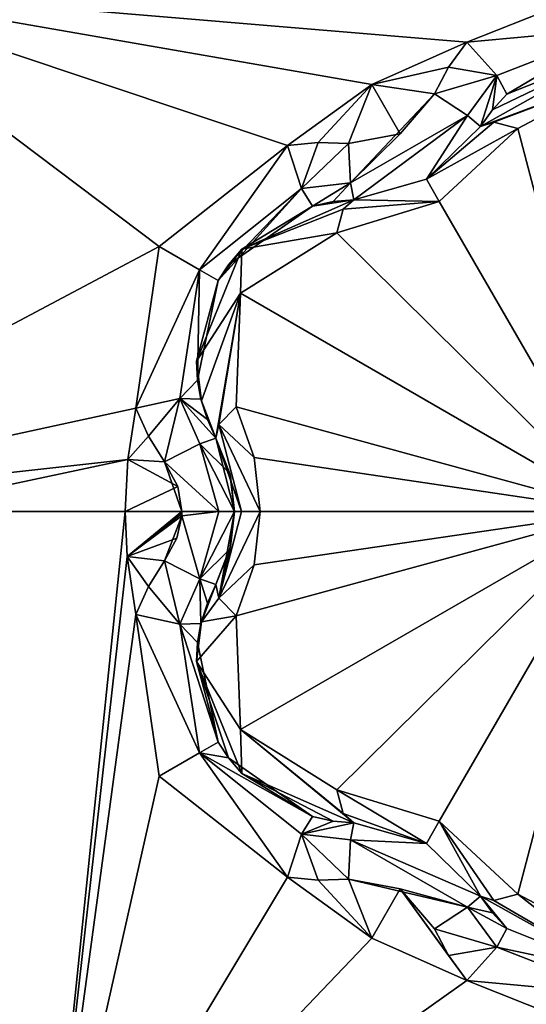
# Model space of a CAD drawing. Header units: metres. Extents: x -205 to 205, y -82 to 82.
# Tile 340 of 426: x 164.06 to 166.53, y -51.4 to -46.6. Entities that reach past the tile are written whole.
import ezdxf

# ---------------------------------------------------------------- set-up
doc = ezdxf.new("R2010")
doc.units = ezdxf.units.M
doc.layers.add('solid_PRT0003', color=7, linetype='CONTINUOUS')

msp = doc.modelspace()

# ---------------------------------------------------------------- linework, layer by layer
at = {"layer": 'solid_PRT0003'}
for points in [[(0, -75), (0, 75), (200, 75)], [(200, -75), (0, -75), (200, 75)], [(164.703217, -45.059738, 13.5), (154.40741, -43.5, 13.5), (162.428467, -49, 13.5)], [(168.588669, -47.217888, 18.393747), (167.74733, -44.397106, 17.260666), (165.104477, -44.726135, 17.260666)], [(168.179352, -46.919952, 18.393747), (165.104477, -44.726135, 17.260666), (167.716721, -46.714466, 18.393747)], [(166.97847, -46.419353, 18.335138), (167.716721, -46.714466, 18.393747), (165.104477, -44.726135, 17.260666)], [(168.588669, -47.217888, 18.393747), (165.104477, -44.726135, 17.260666), (168.179352, -46.919952, 18.393747)], [(162.22847, -49, 13.7), (162.22847, -49, 17.098219), (164.60347, -44.886383, 17.098219)], [(163.071854, -46.447323, 17.260666), (164.60347, -44.886383, 17.098219), (162.22847, -49, 17.098219)], [(164.60347, -44.886383, 13.7), (162.22847, -49, 13.7), (164.60347, -44.886383, 17.098219)], [(162.287048, -49, 13.558578), (162.22847, -49, 13.7), (164.60347, -44.886383, 13.7)], [(163.661133, -45.682663, 13.558578), (162.287048, -49, 13.558578), (164.60347, -44.886383, 13.7)], [(163.661133, -45.682663, 13.558578), (164.703217, -45.059738, 13.5), (162.428467, -49, 13.5)], [(112.783806, -45.809784, 1.5), (109.640572, -46.364033, 1.5), (200, -75, 1.5)], [(164.837662, -56.110996, 1.5), (112.783806, -45.809784, 1.5), (200, -75, 1.5)], [(164.837662, -56.110996, 1.5), (149.216187, -45.809784, 1.5), (112.783806, -45.809784, 1.5)], [(164.837662, -56.110996, 1.5), (152.359421, -46.364033, 1.5), (149.216187, -45.809784, 1.5)], [(109.640572, -46.364033, 1.5), (106.87645, -47.959885, 1.5), (200, -75, 1.5)], [(164.837662, -56.110996, 1.5), (155.12355, -47.959885, 1.5), (152.359421, -46.364033, 1.5)], [(166.97847, -46.419353, 18.335138), (163.071854, -46.447323, 17.260666), (166.240219, -46.714466, 18.393747)], [(166.97847, -46.645523, 18.301785), (166.97847, -46.419353, 18.335138), (166.240219, -46.714466, 18.393747)], [(164.743561, -47.709679, 18.33514), (163.071854, -46.447323, 17.260666), (162.311798, -49, 17.260666)], [(165.777527, -46.919994, 18.393747), (163.071854, -46.447323, 17.260666), (165.368271, -47.217888, 18.393747)], [(164.743561, -47.709679, 18.33514), (165.368271, -47.217888, 18.393747), (163.071854, -46.447323, 17.260666)], [(166.240219, -46.714466, 18.393747), (163.071854, -46.447323, 17.260666), (165.777527, -46.919994, 18.393747)], [(166.386871, -46.876709, 18.352715), (166.97847, -46.645523, 18.301785), (166.240219, -46.714466, 18.393747)], [(166.386871, -46.876709, 18.352715), (166.435623, -46.966999, 18.155281), (166.97847, -46.645523, 18.301785)], [(166.435623, -46.966999, 18.155281), (166.97847, -46.75, 18.098503), (166.97847, -46.645523, 18.301785)], [(166.152084, -46.835361, 18.416397), (166.240219, -46.714466, 18.393747), (165.777527, -46.919994, 18.393747)], [(166.386871, -46.876709, 18.352715), (166.240219, -46.714466, 18.393747), (166.152084, -46.835361, 18.416397)], [(166.307739, -47.124851, 18.184393), (166.307739, -47.124851, 16.770613), (166.977722, -46.75, 16.884211)], [(166.978424, -46.875008, 16.667706), (166.977722, -46.75, 16.884211), (166.307739, -47.124851, 16.770613)], [(166.365204, -47.043476, 18.172403), (166.307739, -47.124851, 18.184393), (166.977722, -46.75, 16.884211)], [(166.365204, -47.043476, 18.172403), (166.977722, -46.75, 16.884211), (166.435623, -46.966999, 18.155281)], [(166.977722, -46.75, 16.884211), (166.97847, -46.75, 18.098503), (166.435623, -46.966999, 18.155281)], [(166.082642, -46.966225, 18.432564), (166.152084, -46.835361, 18.416397), (165.777527, -46.919994, 18.393747)], [(166.386871, -46.876709, 18.352715), (166.152084, -46.835361, 18.416397), (166.082642, -46.966225, 18.432564)], [(166.2444, -47.070873, 18.369303), (166.386871, -46.876709, 18.352715), (166.082642, -46.966225, 18.432564)], [(166.2444, -47.070873, 18.369303), (166.307739, -47.124851, 18.184393), (166.386871, -46.876709, 18.352715)], [(166.978424, -46.875008, 16.667706), (166.307739, -47.124851, 16.770613), (166.372406, -47.103195, 16.639412)], [(166.365204, -47.043476, 18.172403), (166.386871, -46.876709, 18.352715), (166.307739, -47.124851, 18.184393)], [(166.365204, -47.043476, 18.172403), (166.435623, -46.966999, 18.155281), (166.386871, -46.876709, 18.352715)], [(166.978424, -46.875008, 16.667706), (166.372406, -47.103195, 16.639412), (166.488937, -47.134945, 16.554106)], [(166.97847, -49, 15.440842), (166.978424, -46.875008, 16.667706), (166.488937, -47.134945, 16.554106)], [(165.777527, -46.919994, 18.393747), (165.368271, -47.217888, 18.393747), (165.517014, -47.202007, 18.416395)], [(165.777527, -46.919994, 18.393747), (165.517014, -47.202007, 18.416395), (165.665085, -47.207306, 18.432564)], [(165.916199, -47.159744, 18.43961), (165.777527, -46.919994, 18.393747), (165.665085, -47.207306, 18.432564)], [(165.916199, -47.159744, 18.43961), (166.082642, -46.966225, 18.432564), (165.777527, -46.919994, 18.393747)], [(165.674835, -47.399712, 18.369303), (166.082642, -46.966225, 18.432564), (165.916199, -47.159744, 18.43961)], [(166.2444, -47.070873, 18.369303), (166.082642, -46.966225, 18.432564), (165.674835, -47.399712, 18.369303)], [(166.2444, -47.070873, 18.369303), (165.674835, -47.399712, 18.369303), (165.689911, -47.481556, 18.184393)], [(166.043976, -47.381359, 18.189688), (166.2444, -47.070873, 18.369303), (165.689911, -47.481556, 18.184393)], [(166.043961, -47.381367, 16.664257), (166.372406, -47.103195, 16.639412), (166.307739, -47.124851, 16.770613)], [(166.043961, -47.381367, 16.664257), (166.488937, -47.134945, 16.554106), (166.372406, -47.103195, 16.639412)], [(166.043976, -47.381359, 18.189688), (166.307739, -47.124851, 18.184393), (166.2444, -47.070873, 18.369303)], [(165.674835, -47.399712, 18.369303), (165.916199, -47.159744, 18.43961), (165.665085, -47.207306, 18.432564)], [(166.043961, -47.381367, 16.664257), (166.307739, -47.124851, 16.770613), (166.043976, -47.381359, 18.189688)], [(166.043961, -47.381367, 16.664257), (166.106461, -47.489616, 16.447762), (166.488937, -47.134945, 16.554106)], [(166.043976, -47.381359, 18.189688), (166.307739, -47.124851, 16.770613), (166.307739, -47.124851, 18.184393)], [(166.106461, -47.489616, 16.447762), (166.97847, -49, 15.440842), (166.488937, -47.134945, 16.554106)], [(165.43544, -47.426014, 18.352713), (165.517014, -47.202007, 18.416395), (165.368271, -47.217888, 18.393747)], [(165.43544, -47.426014, 18.352713), (165.665085, -47.207306, 18.432564), (165.517014, -47.202007, 18.416395)], [(165.674835, -47.399712, 18.369303), (165.665085, -47.207306, 18.432564), (165.43544, -47.426014, 18.352713)], [(164.939423, -47.822754, 18.301798), (165.368271, -47.217888, 18.393747), (164.743561, -47.709679, 18.33514)], [(164.939423, -47.822754, 18.301798), (165.43544, -47.426014, 18.352713), (165.368271, -47.217888, 18.393747)], [(165.674835, -47.399712, 18.369303), (165.43544, -47.426014, 18.352713), (165.489258, -47.513378, 18.155281)], [(165.590698, -47.490635, 18.172401), (165.674835, -47.399712, 18.369303), (165.489258, -47.513378, 18.155281)], [(165.590698, -47.490635, 18.172401), (165.689911, -47.481556, 18.184393), (165.674835, -47.399712, 18.369303)], [(166.043961, -47.381367, 16.664257), (166.043976, -47.381359, 18.189688), (165.689911, -47.481556, 18.184393)], [(165.689911, -47.481556, 16.770613), (166.106461, -47.489616, 16.447762), (166.043961, -47.381367, 16.664257)], [(165.689911, -47.481556, 16.770613), (166.043961, -47.381367, 16.664257), (165.689911, -47.481556, 18.184393)], [(164.939423, -47.822754, 18.301798), (165.029907, -47.875, 18.098503), (165.43544, -47.426014, 18.352713)], [(165.029907, -47.875, 18.098503), (165.080383, -47.798283, 18.099911), (165.43544, -47.426014, 18.352713)], [(165.080383, -47.798283, 18.099911), (165.489258, -47.513378, 18.155281), (165.43544, -47.426014, 18.352713)], [(165.14473, -47.722431, 16.877523), (165.689911, -47.481556, 16.770613), (165.489258, -47.513378, 18.155281)], [(165.14473, -47.722431, 16.877523), (165.638824, -47.526733, 16.639412), (165.689911, -47.481556, 16.770613)], [(165.689911, -47.481556, 16.770613), (165.590698, -47.490635, 18.172401), (165.489258, -47.513378, 18.155281)], [(165.689911, -47.481556, 16.770613), (165.689911, -47.481556, 18.184393), (165.590698, -47.490635, 18.172401)], [(166.106461, -47.489616, 16.447762), (165.608047, -47.643524, 16.554106), (166.97847, -49, 15.440842)], [(165.638824, -47.526733, 16.639412), (165.608047, -47.643524, 16.554106), (166.106461, -47.489616, 16.447762)], [(165.638824, -47.526733, 16.639412), (166.106461, -47.489616, 16.447762), (165.689911, -47.481556, 16.770613)], [(165.14473, -47.722431, 16.877523), (165.489258, -47.513378, 18.155281), (165.080383, -47.798283, 18.099911)], [(165.14473, -47.722431, 16.877523), (165.608047, -47.643524, 16.554106), (165.638824, -47.526733, 16.639412)], [(155.467133, -47.550419, 1.654846), (155.12355, -47.959885, 1.5), (165.181244, -55.70153, 1.654846)], [(155.467133, -47.550419, 1.654846), (165.181244, -55.70153, 1.654846), (163.384415, -53.804459, 1.946402)], [(165.608047, -47.643524, 16.554106), (165.138153, -47.93755, 16.667706), (166.97847, -49, 15.440842)], [(165.14473, -47.722431, 16.877523), (165.138153, -47.93755, 16.667706), (165.608047, -47.643524, 16.554106)], [(164.743561, -47.709679, 18.33514), (162.311798, -49, 17.260666), (164.63002, -48.496578, 18.393747)], [(164.939423, -47.822754, 18.301798), (164.743561, -47.709679, 18.33514), (164.63002, -48.496578, 18.393747)], [(165.14473, -47.722431, 16.877523), (164.924408, -48.268749, 16.853399), (165.138153, -47.93755, 16.667706)], [(165.14473, -47.722431, 16.877523), (165.029907, -47.875, 18.098503), (164.924408, -48.268749, 18.126162)], [(165.14473, -47.722431, 16.877523), (164.924408, -48.268749, 18.126162), (164.924408, -48.268749, 16.853399)], [(165.14473, -47.722431, 16.877523), (165.080383, -47.798283, 18.099911), (165.029907, -47.875, 18.098503)], [(164.939423, -47.822754, 18.301798), (164.63002, -48.496578, 18.393747), (164.843842, -48.450691, 18.352715)], [(164.929901, -48.361595, 18.139544), (164.939423, -47.822754, 18.301798), (164.843842, -48.450691, 18.352715)], [(164.929901, -48.361595, 18.139544), (165.029907, -47.875, 18.098503), (164.939423, -47.822754, 18.301798)], [(164.929901, -48.361595, 18.139544), (164.924408, -48.268749, 18.126162), (165.029907, -47.875, 18.098503)], [(106.87645, -47.959885, 1.5), (97.162331, -56.110996, 1.5), (200, -75, 1.5)], [(165.181244, -55.70153, 1.654846), (155.12355, -47.959885, 1.5), (164.837662, -56.110996, 1.5)], [(164.924408, -48.268749, 16.853399), (164.948212, -48.46093, 16.818302), (165.138153, -47.93755, 16.667706)], [(164.948212, -48.46093, 16.818302), (165.01918, -48.643291, 16.770613), (165.138153, -47.93755, 16.667706)], [(165.01918, -48.643291, 16.770613), (165.032761, -48.576466, 16.63941), (165.138153, -47.93755, 16.667706)], [(165.032761, -48.576466, 16.63941), (165.118515, -48.491421, 16.554106), (165.138153, -47.93755, 16.667706)], [(165.138153, -47.93755, 16.667706), (165.118515, -48.491421, 16.554106), (166.97847, -49, 15.440842)], [(164.924408, -48.268749, 16.853399), (164.929901, -48.361595, 18.139544), (164.946411, -48.453621, 18.155281)], [(164.924408, -48.268749, 16.853399), (164.946411, -48.453621, 18.155281), (164.948212, -48.46093, 16.818302)], [(164.924408, -48.268749, 16.853399), (164.924408, -48.268749, 18.126162), (164.929901, -48.361595, 18.139544)], [(164.929901, -48.361595, 18.139544), (164.843842, -48.450691, 18.352715), (164.946411, -48.453621, 18.155281)], [(164.843842, -48.450691, 18.352715), (164.63002, -48.496578, 18.393747), (164.690643, -48.633354, 18.416397)], [(164.843842, -48.450691, 18.352715), (164.690643, -48.633354, 18.416397), (164.769257, -48.758919, 18.432564)], [(164.843842, -48.450691, 18.352715), (164.769257, -48.758919, 18.432564), (164.940765, -48.671162, 18.369303)], [(164.843842, -48.450691, 18.352715), (164.940765, -48.671162, 18.369303), (165.01918, -48.643291, 18.184393)], [(164.977432, -48.552841, 18.172403), (164.843842, -48.450691, 18.352715), (165.01918, -48.643291, 18.184393)], [(164.977432, -48.552841, 18.172403), (164.946411, -48.453621, 18.155281), (164.843842, -48.450691, 18.352715)], [(164.948212, -48.46093, 16.818302), (164.946411, -48.453621, 18.155281), (164.977432, -48.552841, 18.172403)], [(164.63002, -48.496578, 18.393747), (162.311798, -49, 17.260666), (164.590042, -48.74688, 18.393747)], [(164.690643, -48.633354, 18.416397), (164.63002, -48.496578, 18.393747), (164.590042, -48.74688, 18.393747)], [(164.948212, -48.46093, 16.818302), (164.977432, -48.552841, 18.172403), (165.01918, -48.643291, 18.184393)], [(164.948212, -48.46093, 16.818302), (165.01918, -48.643291, 18.184393), (165.01918, -48.643291, 16.770613)], [(165.032761, -48.576466, 16.63941), (165.205719, -48.738422, 16.475424), (165.118515, -48.491421, 16.554106)], [(165.118515, -48.491421, 16.554106), (165.205719, -48.738422, 16.475424), (166.97847, -49, 15.440842)], [(165.142929, -49, 16.539265), (165.032761, -48.576466, 16.63941), (165.01918, -48.643291, 16.770613)], [(165.032761, -48.576466, 16.63941), (165.234436, -49, 16.44776), (165.205719, -48.738422, 16.475424)], [(165.142929, -49, 16.539265), (165.234436, -49, 16.44776), (165.032761, -48.576466, 16.63941)], [(164.769257, -48.758919, 18.432564), (164.690643, -48.633354, 18.416397), (164.590042, -48.74688, 18.393747)], [(165.086273, -48.815056, 18.188997), (165.01918, -48.643291, 18.184393), (164.940765, -48.671162, 18.369303)], [(165.01918, -48.643291, 16.770613), (165.01918, -48.643291, 18.184393), (165.086273, -48.815056, 18.188997)], [(165.089691, -48.829044, 16.688538), (165.01918, -48.643291, 16.770613), (165.086273, -48.815056, 18.188997)], [(165.109436, -49, 16.664267), (165.142929, -49, 16.539265), (165.01918, -48.643291, 16.770613)], [(165.089691, -48.829044, 16.688538), (165.109436, -49, 16.664267), (165.01918, -48.643291, 16.770613)], [(164.940765, -48.671162, 18.369303), (164.769257, -48.758919, 18.432564), (165.034149, -49, 18.36849)], [(164.940765, -48.671162, 18.369303), (165.034149, -49, 18.36849), (165.109436, -49, 18.189676)], [(165.086273, -48.815056, 18.188997), (164.940765, -48.671162, 18.369303), (165.109436, -49, 18.189676)], [(164.590042, -48.74688, 18.393747), (162.311798, -49, 17.260666), (163.399124, -49, 17.9174)], [(164.590042, -48.74688, 18.393747), (163.399124, -49, 17.9174), (164.576675, -49, 18.393753)], [(164.833069, -48.87944, 18.438765), (164.590042, -48.74688, 18.393747), (164.576675, -49, 18.393753)], [(164.833069, -48.87944, 18.438765), (164.769257, -48.758919, 18.432564), (164.590042, -48.74688, 18.393747)], [(165.205719, -48.738422, 16.475424), (165.234436, -49, 16.44776), (166.97847, -49, 15.440842)], [(164.853622, -49, 18.43961), (164.769257, -48.758919, 18.432564), (164.833069, -48.87944, 18.438765)], [(165.034149, -49, 18.36849), (164.769257, -48.758919, 18.432564), (164.853622, -49, 18.43961)], [(165.089691, -48.829044, 16.688538), (165.086273, -48.815056, 18.188997), (165.109436, -49, 18.189676)], [(165.089691, -48.829044, 16.688538), (165.109436, -49, 18.189676), (165.109436, -49, 16.664267)], [(164.853622, -49, 18.43961), (164.833069, -48.87944, 18.438765), (164.576675, -49, 18.393753)], [(164.603485, -53.113628, 13.7), (162.22847, -49, 17.098219), (162.22847, -49, 13.7)], [(164.603485, -53.113628, 17.098219), (162.250519, -49, 17.189507), (162.22847, -49, 17.098219)], [(164.603485, -53.113628, 13.7), (164.603485, -53.113628, 17.098219), (162.22847, -49, 17.098219)], [(163.661133, -52.317337, 13.558578), (164.603485, -53.113628, 13.7), (162.22847, -49, 13.7)], [(164.603485, -53.113628, 17.098219), (162.311798, -49, 17.260666), (162.250519, -49, 17.189507)], [(162.287048, -49, 13.558578), (162.428467, -49, 13.5), (164.703552, -52.940456, 13.5)], [(163.661133, -52.317337, 13.558578), (162.287048, -49, 13.558578), (164.703552, -52.940456, 13.5)], [(164.603485, -53.113628, 17.098219), (164.191071, -52.742756, 17.260666), (162.311798, -49, 17.260666)], [(163.399124, -49, 17.9174), (162.311798, -49, 17.260666), (164.191071, -52.742756, 17.260666)], [(164.703552, -52.940456, 13.5), (162.428467, -49, 13.5), (163.442932, -52.535534, 13.5)], [(164.576675, -49, 18.393753), (163.399124, -49, 17.9174), (164.191071, -52.742756, 17.260666)], [(164.586823, -49.22068, 18.393745), (164.576675, -49, 18.393753), (164.191071, -52.742756, 17.260666)], [(164.853622, -49, 18.43961), (164.576675, -49, 18.393753), (164.586823, -49.22068, 18.393745)], [(164.853455, -49.010685, 18.439604), (164.853622, -49, 18.43961), (164.586823, -49.22068, 18.393745)], [(164.852982, -49.021362, 18.439592), (164.853455, -49.010685, 18.439604), (164.586823, -49.22068, 18.393745)], [(164.829147, -49.131413, 18.43854), (164.852982, -49.021362, 18.439592), (164.586823, -49.22068, 18.393745)], [(164.769257, -49.241081, 18.432564), (164.852982, -49.021362, 18.439592), (164.829147, -49.131413, 18.43854)], [(164.94075, -49.328838, 18.369303), (164.852982, -49.021362, 18.439592), (164.769257, -49.241081, 18.432564)], [(164.852982, -49.021362, 18.439592), (164.853622, -49, 18.43961), (164.853455, -49.010685, 18.439604)], [(165.034149, -49, 18.36849), (164.853622, -49, 18.43961), (164.852982, -49.021362, 18.439592)], [(165.034149, -49, 18.36849), (164.852982, -49.021362, 18.439592), (164.94075, -49.328838, 18.369303)], [(165.109436, -49, 18.189676), (165.034149, -49, 18.36849), (164.94075, -49.328838, 18.369303)], [(165.086288, -49.184921, 18.188999), (165.109436, -49, 18.189676), (164.94075, -49.328838, 18.369303)], [(165.032761, -49.423534, 16.639412), (165.20575, -49.261433, 16.475393), (165.234436, -49, 16.44776)], [(165.032761, -49.423534, 16.639412), (165.234436, -49, 16.44776), (165.142929, -49, 16.539265)], [(165.032761, -49.423534, 16.639412), (165.142929, -49, 16.539265), (165.109436, -49, 16.664267)], [(165.089691, -49.170933, 16.68853), (165.032761, -49.423534, 16.639412), (165.109436, -49, 16.664267)], [(165.109436, -49, 16.664267), (165.109436, -49, 18.189676), (165.086288, -49.184921, 18.188999)], [(165.089691, -49.170933, 16.68853), (165.109436, -49, 16.664267), (165.086288, -49.184921, 18.188999)], [(165.118515, -49.508579, 16.554106), (165.138199, -50.062546, 16.667706), (166.97847, -49, 15.440842)], [(165.20575, -49.261433, 16.475393), (165.118515, -49.508579, 16.554106), (166.97847, -49, 15.440842)], [(165.138199, -50.062546, 16.667706), (165.608047, -50.356476, 16.554106), (166.97847, -49, 15.440842)], [(165.20575, -49.261433, 16.475393), (166.97847, -49, 15.440842), (165.234436, -49, 16.44776)], [(165.608047, -50.356476, 16.554106), (166.106461, -50.51038, 16.44776), (166.97847, -49, 15.440842)], [(166.106461, -50.51038, 16.44776), (166.488937, -50.865055, 16.554106), (166.97847, -49, 15.440842)], [(166.488937, -50.865055, 16.554106), (166.978516, -51.124992, 16.667706), (166.97847, -49, 15.440842)], [(164.769257, -49.241081, 18.432564), (164.829147, -49.131413, 18.43854), (164.586823, -49.22068, 18.393745)], [(165.089691, -49.170933, 16.68853), (165.086288, -49.184921, 18.188999), (165.01918, -49.356709, 18.184393)], [(165.089691, -49.170933, 16.68853), (165.01918, -49.356709, 18.184393), (165.01918, -49.356709, 16.770613)], [(165.089691, -49.170933, 16.68853), (165.01918, -49.356709, 16.770613), (165.032761, -49.423534, 16.639412)], [(164.63002, -49.503422, 18.393747), (164.586823, -49.22068, 18.393745), (164.191071, -52.742756, 17.260666)], [(164.690643, -49.366661, 18.416395), (164.586823, -49.22068, 18.393745), (164.63002, -49.503422, 18.393747)], [(164.690643, -49.366661, 18.416395), (164.769257, -49.241081, 18.432564), (164.586823, -49.22068, 18.393745)], [(165.086288, -49.184921, 18.188999), (164.94075, -49.328838, 18.369303), (165.01918, -49.356709, 18.184393)], [(164.843842, -49.549309, 18.352711), (164.769257, -49.241081, 18.432564), (164.690643, -49.366661, 18.416395)], [(164.94075, -49.328838, 18.369303), (164.769257, -49.241081, 18.432564), (164.843842, -49.549309, 18.352711)], [(165.032761, -49.423534, 16.639412), (165.118515, -49.508579, 16.554106), (165.20575, -49.261433, 16.475393)], [(164.843842, -49.549309, 18.352711), (164.690643, -49.366661, 18.416395), (164.63002, -49.503422, 18.393747)], [(164.94075, -49.328838, 18.369303), (164.843842, -49.549309, 18.352711), (164.946411, -49.546379, 18.155281)], [(164.977432, -49.447166, 18.172401), (164.94075, -49.328838, 18.369303), (164.946411, -49.546379, 18.155281)], [(164.977432, -49.447166, 18.172401), (165.01918, -49.356709, 18.184393), (164.94075, -49.328838, 18.369303)], [(164.948227, -49.539005, 16.818287), (165.01918, -49.356709, 16.770613), (164.977432, -49.447166, 18.172401)], [(164.948227, -49.539005, 16.818287), (165.032761, -49.423534, 16.639412), (165.01918, -49.356709, 16.770613)], [(165.01918, -49.356709, 16.770613), (165.01918, -49.356709, 18.184393), (164.977432, -49.447166, 18.172401)], [(164.948227, -49.539005, 16.818287), (164.977432, -49.447166, 18.172401), (164.946411, -49.546379, 18.155281)], [(164.948227, -49.539005, 16.818287), (165.118515, -49.508579, 16.554106), (165.032761, -49.423534, 16.639412)], [(164.743561, -50.290321, 18.33514), (164.63002, -49.503422, 18.393747), (164.191071, -52.742756, 17.260666)], [(164.939423, -50.17725, 18.301798), (164.63002, -49.503422, 18.393747), (164.743561, -50.290321, 18.33514)], [(164.939423, -50.17725, 18.301798), (164.843842, -49.549309, 18.352711), (164.63002, -49.503422, 18.393747)], [(164.924408, -49.731251, 16.853397), (165.138199, -50.062546, 16.667706), (165.118515, -49.508579, 16.554106)], [(164.948227, -49.539005, 16.818287), (164.924408, -49.731251, 16.853397), (165.118515, -49.508579, 16.554106)], [(164.929901, -49.638405, 18.139544), (164.946411, -49.546379, 18.155281), (164.843842, -49.549309, 18.352711)], [(165.029907, -50.125, 18.098503), (164.929901, -49.638405, 18.139544), (164.843842, -49.549309, 18.352711)], [(164.939423, -50.17725, 18.301798), (165.029907, -50.125, 18.098503), (164.843842, -49.549309, 18.352711)], [(164.948227, -49.539005, 16.818287), (164.929901, -49.638405, 18.139544), (164.924408, -49.731251, 18.126163)], [(164.948227, -49.539005, 16.818287), (164.924408, -49.731251, 18.126163), (164.924408, -49.731251, 16.853397)], [(164.948227, -49.539005, 16.818287), (164.946411, -49.546379, 18.155281), (164.929901, -49.638405, 18.139544)], [(165.029907, -50.125, 18.098503), (164.924408, -49.731251, 18.126163), (164.929901, -49.638405, 18.139544)], [(164.924408, -49.731251, 16.853397), (165.145309, -50.278179, 16.877464), (165.138199, -50.062546, 16.667706)], [(164.924408, -49.731251, 16.853397), (164.924408, -49.731251, 18.126163), (165.029907, -50.125, 18.098503)], [(164.924408, -49.731251, 16.853397), (165.029907, -50.125, 18.098503), (165.080383, -50.201717, 18.099911)], [(164.924408, -49.731251, 16.853397), (165.080383, -50.201717, 18.099911), (165.145309, -50.278179, 16.877464)], [(165.638824, -50.473274, 16.639412), (165.608047, -50.356476, 16.554106), (165.138199, -50.062546, 16.667706)], [(165.689911, -50.518444, 16.770613), (165.638824, -50.473274, 16.639412), (165.138199, -50.062546, 16.667706)], [(165.145309, -50.278179, 16.877464), (165.689911, -50.518444, 16.770613), (165.138199, -50.062546, 16.667706)], [(165.080383, -50.201717, 18.099911), (165.029907, -50.125, 18.098503), (164.939423, -50.17725, 18.301798)], [(164.939423, -50.17725, 18.301798), (164.743561, -50.290321, 18.33514), (165.368271, -50.782112, 18.393747)], [(164.939423, -50.17725, 18.301798), (165.368271, -50.782112, 18.393747), (165.43544, -50.573982, 18.352715)], [(164.939423, -50.17725, 18.301798), (165.43544, -50.573982, 18.352715), (165.489258, -50.486622, 18.155281)], [(165.080383, -50.201717, 18.099911), (164.939423, -50.17725, 18.301798), (165.489258, -50.486622, 18.155281)], [(165.145309, -50.278179, 16.877464), (165.080383, -50.201717, 18.099911), (165.489258, -50.486622, 18.155281)], [(165.145309, -50.278179, 16.877464), (165.590698, -50.509365, 18.172403), (165.689911, -50.518444, 18.184393)], [(165.145309, -50.278179, 16.877464), (165.689911, -50.518444, 18.184393), (165.689911, -50.518444, 16.770613)], [(165.145309, -50.278179, 16.877464), (165.489258, -50.486622, 18.155281), (165.590698, -50.509365, 18.172403)], [(165.368271, -50.782112, 18.393747), (164.743561, -50.290321, 18.33514), (164.191071, -52.742756, 17.260666)], [(166.043915, -50.61861, 16.664257), (166.106461, -50.51038, 16.44776), (165.608047, -50.356476, 16.554106)], [(166.043915, -50.61861, 16.664257), (165.608047, -50.356476, 16.554106), (165.638824, -50.473274, 16.639412)], [(166.043915, -50.61861, 16.664257), (165.638824, -50.473274, 16.639412), (165.689911, -50.518444, 16.770613)], [(165.590698, -50.509365, 18.172403), (165.489258, -50.486622, 18.155281), (165.43544, -50.573982, 18.352715)], [(165.590698, -50.509365, 18.172403), (165.43544, -50.573982, 18.352715), (165.689911, -50.518444, 18.184393)], [(165.43544, -50.573982, 18.352715), (165.674835, -50.600288, 18.369303), (165.689911, -50.518444, 18.184393)], [(166.04393, -50.618614, 18.189684), (165.689911, -50.518444, 18.184393), (165.674835, -50.600288, 18.369303)], [(165.689911, -50.518444, 16.770613), (165.689911, -50.518444, 18.184393), (166.04393, -50.618614, 18.189684)], [(166.043915, -50.61861, 16.664257), (165.689911, -50.518444, 16.770613), (166.04393, -50.618614, 18.189684)], [(166.043915, -50.61861, 16.664257), (166.307739, -50.875149, 16.770613), (166.106461, -50.51038, 16.44776)], [(166.372406, -50.896801, 16.639412), (166.488937, -50.865055, 16.554106), (166.106461, -50.51038, 16.44776)], [(166.307739, -50.875149, 16.770613), (166.372406, -50.896801, 16.639412), (166.106461, -50.51038, 16.44776)], [(165.43544, -50.573982, 18.352715), (165.368271, -50.782112, 18.393747), (165.517029, -50.797993, 18.416397)], [(165.43544, -50.573982, 18.352715), (165.517029, -50.797993, 18.416397), (165.665085, -50.792694, 18.432564)], [(165.43544, -50.573982, 18.352715), (165.665085, -50.792694, 18.432564), (165.674835, -50.600288, 18.369303)], [(165.674835, -50.600288, 18.369303), (165.665085, -50.792694, 18.432564), (166.2444, -50.929127, 18.369303)], [(165.674835, -50.600288, 18.369303), (166.2444, -50.929127, 18.369303), (166.307739, -50.875149, 18.184393)], [(166.04393, -50.618614, 18.189684), (165.674835, -50.600288, 18.369303), (166.307739, -50.875149, 18.184393)], [(166.043915, -50.61861, 16.664257), (166.04393, -50.618614, 18.189684), (166.307739, -50.875149, 18.184393)], [(166.043915, -50.61861, 16.664257), (166.307739, -50.875149, 18.184393), (166.307739, -50.875149, 16.770613)], [(165.777527, -51.080006, 18.393747), (165.368271, -50.782112, 18.393747), (164.191071, -52.742756, 17.260666)], [(165.517029, -50.797993, 18.416397), (165.368271, -50.782112, 18.393747), (165.777527, -51.080006, 18.393747)], [(165.665085, -50.792694, 18.432564), (165.517029, -50.797993, 18.416397), (165.777527, -51.080006, 18.393747)], [(165.916306, -50.840317, 18.43961), (165.665085, -50.792694, 18.432564), (165.777527, -51.080006, 18.393747)], [(166.2444, -50.929127, 18.369303), (165.665085, -50.792694, 18.432564), (165.916306, -50.840317, 18.43961)], [(165.916306, -50.840317, 18.43961), (165.777527, -51.080006, 18.393747), (166.240219, -51.285534, 18.393747)], [(165.916306, -50.840317, 18.43961), (166.240219, -51.285534, 18.393747), (166.152084, -51.164654, 18.416395)], [(165.916306, -50.840317, 18.43961), (166.152084, -51.164654, 18.416395), (166.082642, -51.033775, 18.432564)], [(166.2444, -50.929127, 18.369303), (165.916306, -50.840317, 18.43961), (166.082642, -51.033775, 18.432564)], [(166.365204, -50.956532, 18.172401), (166.307739, -50.875149, 18.184393), (166.2444, -50.929127, 18.369303)], [(166.307739, -50.875149, 16.770613), (166.435623, -51.033001, 18.155281), (166.97847, -51.25, 18.098503)], [(166.307739, -50.875149, 16.770613), (166.365204, -50.956532, 18.172401), (166.435623, -51.033001, 18.155281)], [(166.979218, -51.25, 16.884211), (166.307739, -50.875149, 16.770613), (166.97847, -51.25, 18.098503)], [(166.307739, -50.875149, 16.770613), (166.307739, -50.875149, 18.184393), (166.365204, -50.956532, 18.172401)], [(166.979218, -51.25, 16.884211), (166.372406, -50.896801, 16.639412), (166.307739, -50.875149, 16.770613)], [(166.979218, -51.25, 16.884211), (166.488937, -50.865055, 16.554106), (166.372406, -50.896801, 16.639412)], [(166.979218, -51.25, 16.884211), (166.978516, -51.124992, 16.667706), (166.488937, -50.865055, 16.554106)], [(166.2444, -50.929127, 18.369303), (166.082642, -51.033775, 18.432564), (166.386871, -51.123291, 18.352713)], [(166.2444, -50.929127, 18.369303), (166.386871, -51.123291, 18.352713), (166.435623, -51.033001, 18.155281)], [(166.365204, -50.956532, 18.172401), (166.2444, -50.929127, 18.369303), (166.435623, -51.033001, 18.155281)], [(166.386871, -51.123291, 18.352713), (166.082642, -51.033775, 18.432564), (166.152084, -51.164654, 18.416395)], [(166.97847, -51.25, 18.098503), (166.435623, -51.033001, 18.155281), (166.386871, -51.123291, 18.352713)], [(166.240219, -51.285534, 18.393747), (165.777527, -51.080006, 18.393747), (164.191071, -52.742756, 17.260666)], [(166.386871, -51.123291, 18.352713), (166.152084, -51.164654, 18.416395), (166.240219, -51.285534, 18.393747)], [(166.97847, -51.354492, 18.301796), (166.386871, -51.123291, 18.352713), (166.240219, -51.285534, 18.393747)], [(166.97847, -51.354492, 18.301796), (166.97847, -51.25, 18.098503), (166.386871, -51.123291, 18.352713)], [(166.97847, -51.580647, 18.335138), (166.240219, -51.285534, 18.393747), (164.191071, -52.742756, 17.260666)], [(166.97847, -51.354492, 18.301796), (166.240219, -51.285534, 18.393747), (166.97847, -51.580647, 18.335138)]]:
    msp.add_3dface(points, dxfattribs=at)

doc.saveas('drawing.dxf')
